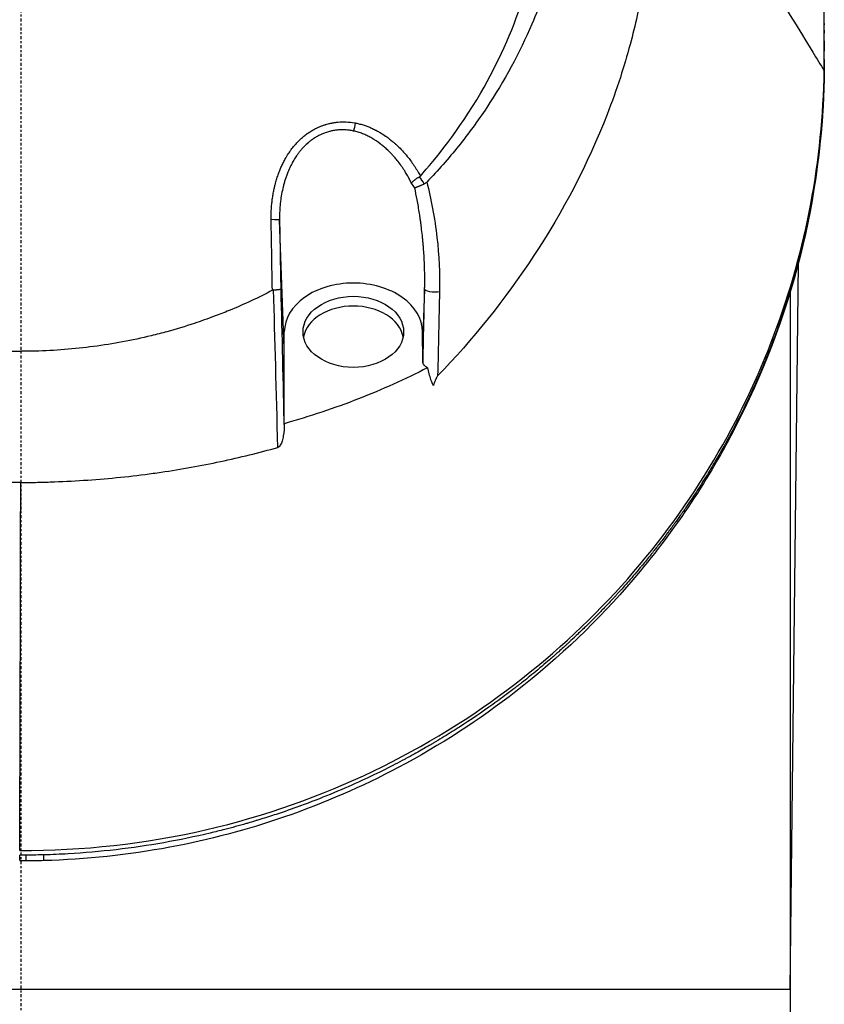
# Model space of a CAD drawing. Header units: millimetres. Extents: x 0 to 4378, y 0 to 2397.
# Tile 511 of 656: x 2251 to 2292, y 1709 to 1759. Entities that reach past the tile are written whole.
import ezdxf

# ---------------------------------------------------------------- set-up
doc = ezdxf.new("R2010")
doc.units = ezdxf.units.MM
doc.header["$LTSCALE"] = 0.2
doc.linetypes.add('CENTER2', pattern=[1.125, 0.75, -0.125, 0.125, -0.125])
doc.layers.add('02_Center Line', color=1, linetype='CENTER2')

# ---------------------------------------------------------------- blocks, each defined once
blk = doc.blocks.new('Blk$A16R2-0W24Z')
for p, q in [((40.73, 1259.005), (40.73, 1259.166)), ((39.441, 1258.711), (39.441, 1258.707)), ((39.485, 1258.636), (39.485, 1258.64)), ((40.73, 1258.939), (40.73, 1259.1)), ((40.73, 1258.666), (40.73, 1258.505)), ((40.73, 1257.17), (40.73, 1257.331)), ((40.708, 1256.624), (40.708, 1256.625)), ((40.713, 1256.617), (40.713, 1256.616)), ((13.359, 1242.513), (13.118, 1249.025)), ((39.006, 1210), (39.418, 1246.852)), ((39.418, 1246.919), (39.418, 1246.919)), ((20.471, 1245.532), (20.365, 1242.675)), ((39, 1245.37), (39, 1204)), ((13.359, 1238.725), (13.359, 1243.361)), ((20.372, 1241.868), (20.359, 1243.361)), ((-0.03, 1216.523), (-0.056, 1216.523)), ((39.006, 1210), (-39.006, 1210))]:
    blk.add_line(p, q)
for centre, major_axis, ratio, start_param, end_param in [((39.724, 1256.341), (1, -0.019), 0.706619, 0.000005, 0.013273), ((16.875, 1253.893), (0.095, 0.491), 0.171727, 3.969203, 4.870511), ((19.629, 1252.182), (0.581, -0.954), 0.414136, 0.000941, 0.125378), ((17.669, 1248.944), (-0.955, 3.618), 0.893967, 5.025478, 5.142602), ((16.574, 1248.653), (3.864, 0.903), 0.946376, 0.322075, 0.400787), ((20.231, 1251.484), (-0.173, 0.631), 0.753521, 3.244774, 3.563294), ((12.618, 1249.015), (0.5, 0.009), 0.072072, 0.018559, 1.420074), ((12.816, 1244.747), (0.005, 0.742), 0.421732, 0.011181, 0.223639), ((21.93, 1220.235), (-7.364, 286.577), 0.028362, 1.481635, 1.50657), ((16.857, 1242.866), (2.55, 0), 0.707097, 0.137693, 3.003899), ((12.872, 1238.728), (0.487, -0.01), 0.816194, 6.243172, 6.299852), ((12.94, 1235.477), (0.122, 2.028), 0.21509, 0.06542, 0.07428), ((1.136, 1217.537), (0.027, -1), 0.02572, 0.005843, 0.785049)]:
    blk.add_ellipse(centre, major_axis=major_axis, ratio=ratio, start_param=start_param, end_param=end_param)
blk.add_ellipse((16.857, 1243.361), major_axis=(2.55, 0), ratio=0.707097)
for points, knots in [([(40.73, 1259.1), (40.73, 1259.146), (40.73, 1259.192), (40.73, 1259.285), (40.73, 1259.328), (40.729, 1259.467), (40.729, 1259.558), (40.726, 1259.833), (40.722, 1260.016), (40.715, 1260.321), (40.711, 1260.443), (40.69, 1261.053), (40.665, 1261.541), (40.607, 1262.355), (40.58, 1262.68), (40.508, 1263.438), (40.459, 1263.87), (40.33, 1264.879), (40.243, 1265.455), (40.011, 1266.795), (39.856, 1267.559), (39.44, 1269.335), (39.161, 1270.346), (38.659, 1271.922), (38.462, 1272.495), (38.012, 1273.714), (37.754, 1274.361), (37.33, 1275.347), (37.177, 1275.689), (36.659, 1276.807), (36.271, 1277.579), (35.379, 1279.218), (34.866, 1280.081), (33.688, 1281.905), (33.009, 1282.863), (31.891, 1284.3), (31.487, 1284.795), (30.281, 1286.201), (29.441, 1287.098), (27.71, 1288.779), (26.825, 1289.568), (25.075, 1290.991), (24.222, 1291.633), (22.551, 1292.785), (21.744, 1293.302), (19.444, 1294.66), (17.895, 1295.45), (15.436, 1296.507), (14.588, 1296.839), (13.72, 1297.145)], [-7.729648, -7.729648, -7.729648, -7.729648, -7.710504, -7.710504, -7.690789, -7.690789, -7.652093, -7.652093, -7.574425, -7.574425, -7.522637, -7.522637, -7.315411, -7.315411, -7.17738, -7.17738, -6.993343, -6.993343, -6.748053, -6.748053, -6.421028, -6.421028, -5.985136, -5.985136, -5.736513, -5.736513, -5.452629, -5.452629, -5.301136, -5.301136, -4.954648, -4.954648, -4.558543, -4.558543, -4.106132, -4.106132, -3.864825, -3.864825, -3.41035, -3.41035, -2.984812, -2.984812, -2.612361, -2.612361, -2.28635, -2.28635, -1.715459, -1.715459, -1.424487, -1.424487, -1.424487, -1.424487]), ([(3.068, 1295.626), (3.668, 1295.562), (4.265, 1295.48), (5.453, 1295.278), (6.043, 1295.158), (7.802, 1294.745), (8.955, 1294.397), (10.401, 1293.861), (10.72, 1293.737), (11.399, 1293.457), (11.757, 1293.301), (14.956, 1291.83), (17.555, 1290.072), (20.086, 1287.657), (20.372, 1287.371), (20.806, 1286.919), (20.951, 1286.764), (21.386, 1286.288), (21.667, 1285.965), (22.078, 1285.471), (22.214, 1285.303), (22.616, 1284.794), (22.875, 1284.449), (23.38, 1283.743), (23.623, 1283.384), (24.334, 1282.279), (24.772, 1281.517), (25.566, 1279.96), (25.923, 1279.165), (26.39, 1277.966), (26.532, 1277.573), (26.943, 1276.345), (27.18, 1275.499), (27.561, 1273.803), (27.705, 1272.959), (28.21, 1268.728), (27.932, 1265.275), (26.684, 1260.957), (26.325, 1259.953), (25.276, 1257.502), (24.509, 1256.083), (23.172, 1254.068), (22.696, 1253.416), (21.684, 1252.156), (21.147, 1251.545), (20.583, 1250.962)], [0.000007, 0.000007, 0.000007, 0.000007, 0.181296, 0.181296, 0.36259, 0.36259, 0.725449, 0.725449, 0.829256, 0.829256, 0.94777, 0.94777, 1.897123, 1.897123, 2.023549, 2.023549, 2.087146, 2.087146, 2.219428, 2.219428, 2.286205, 2.286205, 2.420452, 2.420452, 2.555207, 2.555207, 2.82874, 2.82874, 3.100813, 3.100813, 3.232046, 3.232046, 3.509604, 3.509604, 3.78222, 3.78222, 4.864201, 4.864201, 5.199734, 5.199734, 5.702448, 5.702448, 5.953638, 5.953638, 6.20439, 6.20439, 6.20439, 6.20439]), ([(0.009, 1293.219), (-1.174, 1293.219), (-2.368, 1293.125), (-4.662, 1292.808), (-5.807, 1292.579), (-8.276, 1291.925), (-9.59, 1291.473), (-13.918, 1289.614), (-16.695, 1287.779), (-21.438, 1283.19), (-23.343, 1280.461), (-24.975, 1276.716), (-25.264, 1275.95), (-25.637, 1274.785), (-25.753, 1274.392), (-26.275, 1272.425), (-26.531, 1270.824), (-26.716, 1267.538), (-26.642, 1265.861), (-26.034, 1261.836), (-25.327, 1259.528), (-22.924, 1254.455), (-21.314, 1252.457), (-20.251, 1251.265)], [-3.158699, -3.158699, -3.158699, -3.158699, -2.982715, -2.982715, -2.805909, -2.805909, -2.595859, -2.595859, -2.0912, -2.0912, -1.576632, -1.576632, -1.447883, -1.447883, -1.383034, -1.383034, -1.125315, -1.125315, -0.864642, -0.864642, -0.492049, -0.492049, -0.000019, -0.000019, -0.000019, -0.000019]), ([(20.255, 1251.265), (21.01, 1252.113), (22.192, 1253.547), (24.189, 1256.984), (24.9, 1258.567), (26.59, 1263.69), (26.831, 1267.06), (26.422, 1271.609), (26.112, 1273.213), (25.401, 1275.566), (25.124, 1276.337), (23.552, 1280.116), (21.686, 1282.879), (17.01, 1287.542), (14.253, 1289.42), (9.899, 1291.359), (8.544, 1291.842), (6.043, 1292.526), (4.914, 1292.762), (2.968, 1293.049), (2.15, 1293.135), (0.896, 1293.206), (0.455, 1293.219), (0.009, 1293.219)], [-5.832325, -5.832325, -5.832325, -5.832325, -5.274421, -5.274421, -4.846437, -4.846437, -3.928454, -3.928454, -3.418934, -3.418934, -3.165574, -3.165574, -2.150485, -2.150485, -1.152487, -1.152487, -0.72343, -0.72343, -0.378701, -0.378701, -0.13356, -0.13356, -0.000001, -0.000001, -0.000001, -0.000001]), ([(31.839, 1269.976), (31.945, 1268.942), (32.025, 1267.918), (32.034, 1266.566), (32.034, 1266.41), (32.03, 1265.84), (32.019, 1265.425), (31.922, 1263.353), (31.717, 1261.704), (31.345, 1259.849), (31.299, 1259.632), (31.141, 1258.92), (31.02, 1258.429), (30.737, 1257.377), (30.572, 1256.823), (30.187, 1255.638), (29.964, 1255.013), (27.747, 1249.308), (24.663, 1244.796), (21.131, 1241.122)], [0.000289, 0.000289, 0.000289, 0.000289, 0.320756, 0.320756, 0.362402, 0.362402, 0.47349, 0.47349, 0.917838, 0.917838, 0.976896, 0.976896, 1.112143, 1.112143, 1.266805, 1.266805, 1.443098, 1.443098, 2.892096, 2.892096, 2.892096, 2.892096]), ([(31.839, 1269.976), (32.518, 1269.058), (33.191, 1268.124), (34.555, 1266.188), (35.245, 1265.184), (36.63, 1263.119), (37.325, 1262.057), (38.733, 1259.853), (39.445, 1258.71), (40.34, 1257.236), (40.533, 1256.917), (40.725, 1256.596)], [0.0000003, 0.0000003, 0.0000003, 0.0000003, 0.2202609, 0.2202609, 0.4494903, 0.4494903, 0.6850729, 0.6850729, 0.9320106, 0.9320106, 1, 1, 1, 1]), ([(40.725, 1256.596), (40.726, 1256.668), (40.727, 1256.742), (40.728, 1256.817), (40.728, 1256.854), (40.729, 1256.891), (40.729, 1256.928), (40.729, 1256.966), (40.729, 1257.005), (40.73, 1257.044), (40.73, 1257.122), (40.73, 1257.199), (40.73, 1257.273), (40.73, 1257.303), (40.73, 1257.333), (40.73, 1257.362), (40.73, 1257.407), (40.73, 1257.45), (40.73, 1257.491), (40.73, 1257.542), (40.73, 1257.589), (40.73, 1257.631), (40.73, 1257.69), (40.73, 1257.745), (40.73, 1257.797), (40.73, 1257.846), (40.73, 1257.893), (40.73, 1257.938), (40.73, 1258.039), (40.73, 1258.132), (40.73, 1258.231), (40.73, 1258.281), (40.73, 1258.331), (40.73, 1258.386), (40.73, 1258.469), (40.73, 1258.561), (40.73, 1258.666)], [-0.3053506, -0.3053506, -0.3053506, -0.3053506, -0.2812993, -0.2812993, -0.2812993, -0.2695389, -0.2695389, -0.2695389, -0.2571259, -0.2571259, -0.2571259, -0.2318686, -0.2318686, -0.2318686, -0.2214728, -0.2214728, -0.2214728, -0.2054105, -0.2054105, -0.2054105, -0.1855765, -0.1855765, -0.1855765, -0.1580471, -0.1580471, -0.1580471, -0.1316959, -0.1316959, -0.1316959, -0.0734957, -0.0734957, -0.0734957, -0.0446243, -0.0446243, -0.0446243, 0, 0, 0, 0]), ([(40.73, 1258.666), (40.73, 1258.722), (40.73, 1258.777), (40.73, 1258.833), (40.73, 1258.908), (40.73, 1258.982), (40.73, 1259.057), (40.73, 1259.071), (40.73, 1259.086), (40.73, 1259.1)], [0, 0, 0, 0, 0.3844854, 0.3844854, 0.3844854, 0.8996816, 0.8996816, 0.8996816, 1, 1, 1, 1]), ([(40.73, 1257.698), (40.73, 1257.82), (40.73, 1257.942), (40.73, 1258.211), (40.73, 1258.358), (40.73, 1258.505)], [0.3815412, 0.3815412, 0.3815412, 0.3815412, 0.6621397, 0.6621397, 1, 1, 1, 1]), ([(40.731, 1258.131), (40.731, 1258.07), (40.731, 1258.021), (40.731, 1257.935), (40.731, 1257.827), (40.73, 1257.672), (40.73, 1257.638), (40.73, 1257.605)], [-7.3911298, -7.3911298, -7.3911298, -7.3911298, -7.3052325, -7.3052325, -7.2534401, -7.2534401, -7.2391513, -7.2391513, -7.2391513, -7.2391513]), ([(40.73, 1257.17), (40.73, 1257.035), (40.73, 1256.901), (40.729, 1256.766), (40.728, 1256.621), (40.726, 1256.476), (40.724, 1256.331)], [0.035359, 0.035359, 0.035359, 0.035359, 0.5016036, 0.5016036, 0.5016036, 1, 1, 1, 1]), ([(-0.055, 1217.046), (3.153, 1217.048), (6.319, 1217.399), (12.401, 1218.802), (15.239, 1219.819), (20.493, 1222.339), (22.901, 1223.845), (27.175, 1227.125), (29.084, 1228.926), (34.126, 1234.669), (36.566, 1238.892), (39.822, 1247.581), (40.655, 1252.082), (40.725, 1256.596)], [0, 0, 0, 0, 0.125, 0.125, 0.25, 0.25, 0.375, 0.375, 0.5, 0.5, 0.75, 0.75, 1, 1, 1, 1]), ([(40.723, 1256.322), (40.609, 1250.231), (39.113, 1244.048), (34.76, 1235.718), (33.059, 1233.17), (29.306, 1228.764), (27.323, 1226.851), (23.276, 1223.702), (21.279, 1222.395), (17.315, 1220.298), (15.383, 1219.451), (11.5, 1218.111), (9.547, 1217.589), (5.466, 1216.827), (3.313, 1216.596), (1.163, 1216.537)], [0, 0, 0, 0, 2.551508, 2.551508, 3.723769, 3.723769, 4.711282, 4.711282, 5.514892, 5.514892, 6.188052, 6.188052, 6.807183, 6.807183, 7.452626, 7.452626, 7.452626, 7.452626]), ([(40.724, 1256.331), (40.723, 1256.31), (40.723, 1256.288), (40.722, 1256.266), (40.711, 1255.708), (40.688, 1255.15), (40.653, 1254.593), (40.581, 1253.435), (40.459, 1252.278), (40.285, 1251.125), (40.112, 1249.972), (39.887, 1248.823), (39.61, 1247.679), (39.334, 1246.537), (39.005, 1245.4), (38.624, 1244.272), (38.506, 1243.924), (38.383, 1243.576), (38.256, 1243.23), (37.969, 1242.455), (37.657, 1241.683), (37.318, 1240.918), (36.829, 1239.811), (36.286, 1238.717), (35.685, 1237.636), (35.555, 1237.402), (35.422, 1237.169), (35.286, 1236.936), (35.265, 1236.9), (35.245, 1236.865), (35.224, 1236.829), (35.067, 1236.561), (34.906, 1236.295), (34.741, 1236.029), (34.613, 1235.822), (34.483, 1235.615), (34.351, 1235.41), (34.188, 1235.157), (34.023, 1234.905), (33.853, 1234.655), (33.809, 1234.59), (33.757, 1234.514), (33.713, 1234.448), (33.684, 1234.407), (33.659, 1234.371), (33.641, 1234.344), (33.632, 1234.331), (33.625, 1234.321), (33.62, 1234.313), (33.601, 1234.286), (33.576, 1234.25), (33.545, 1234.207), (33.52, 1234.171), (33.491, 1234.129), (33.458, 1234.082), (33.42, 1234.028), (33.377, 1233.967), (33.328, 1233.898), (33.283, 1233.835), (33.234, 1233.766), (33.179, 1233.691), (33.174, 1233.684), (33.169, 1233.677), (33.164, 1233.67), (33.112, 1233.597), (33.055, 1233.52), (32.994, 1233.436), (32.97, 1233.404), (32.943, 1233.368), (32.917, 1233.332), (32.889, 1233.295), (32.861, 1233.257), (32.836, 1233.223), (32.819, 1233.201), (32.804, 1233.18), (32.79, 1233.162), (32.723, 1233.072), (32.657, 1232.984), (32.593, 1232.899), (32.457, 1232.721), (32.329, 1232.555), (32.207, 1232.399), (32.162, 1232.342), (32.118, 1232.286), (32.075, 1232.231), (32.06, 1232.211), (32.048, 1232.196), (32.035, 1232.18), (32.025, 1232.167), (32.014, 1232.154), (32.001, 1232.137), (31.987, 1232.12), (31.971, 1232.1), (31.951, 1232.074), (31.947, 1232.069), (31.942, 1232.064), (31.938, 1232.058), (31.787, 1231.869), (31.644, 1231.693), (31.509, 1231.529), (31.502, 1231.521), (31.495, 1231.513), (31.488, 1231.504), (31.454, 1231.463), (31.421, 1231.423), (31.388, 1231.383), (31.147, 1231.094), (30.934, 1230.847), (30.754, 1230.642), (30.549, 1230.408), (30.385, 1230.228), (30.267, 1230.099), (30.224, 1230.051), (30.186, 1230.01), (30.155, 1229.976), (30.144, 1229.965), (30.135, 1229.954), (30.126, 1229.944), (30.12, 1229.938), (30.107, 1229.924), (30.09, 1229.905), (30.071, 1229.886), (30.048, 1229.861), (30.024, 1229.835), (30.001, 1229.81), (29.976, 1229.783), (29.954, 1229.76), (29.944, 1229.749), (29.935, 1229.739), (29.926, 1229.73), (29.857, 1229.656), (29.79, 1229.585), (29.726, 1229.518), (29.638, 1229.425), (29.554, 1229.338), (29.476, 1229.257), (29.452, 1229.232), (29.428, 1229.207), (29.404, 1229.183), (29.287, 1229.062), (29.184, 1228.958), (29.095, 1228.868), (29.054, 1228.827), (29.016, 1228.788), (28.981, 1228.754), (28.966, 1228.739), (28.958, 1228.731), (28.952, 1228.725), (28.944, 1228.717), (28.938, 1228.711), (28.923, 1228.696), (28.921, 1228.694), (28.919, 1228.692), (28.917, 1228.69), (28.871, 1228.644), (28.797, 1228.571), (28.696, 1228.471), (28.65, 1228.426), (28.598, 1228.376), (28.541, 1228.32), (28.362, 1228.147), (28.182, 1227.976), (28.055, 1227.857), (28.051, 1227.853), (28.047, 1227.849), (28.044, 1227.846), (27.926, 1227.736), (27.838, 1227.655), (27.781, 1227.601), (27.775, 1227.596), (27.77, 1227.592), (27.766, 1227.587), (27.758, 1227.581), (27.738, 1227.562), (27.714, 1227.54), (27.695, 1227.523), (27.675, 1227.504), (27.656, 1227.487), (27.651, 1227.482), (27.646, 1227.477), (27.641, 1227.473), (27.598, 1227.434), (27.555, 1227.395), (27.513, 1227.357), (27.429, 1227.281), (27.347, 1227.207), (27.266, 1227.135), (27.247, 1227.118), (27.228, 1227.101), (27.209, 1227.084), (27.068, 1226.959), (26.931, 1226.839), (26.8, 1226.726), (26.672, 1226.615), (26.549, 1226.51), (26.431, 1226.411), (26.125, 1226.153), (25.855, 1225.934), (25.627, 1225.751), (25.537, 1225.679), (25.453, 1225.613), (25.375, 1225.552), (25.332, 1225.517), (25.29, 1225.485), (25.251, 1225.454), (25.234, 1225.441), (25.223, 1225.433), (25.21, 1225.423), (25.199, 1225.414), (25.188, 1225.405), (25.171, 1225.392), (25.161, 1225.385), (25.15, 1225.376), (25.136, 1225.365), (25.004, 1225.263), (24.872, 1225.162), (24.738, 1225.061), (24.471, 1224.86), (24.201, 1224.66), (23.926, 1224.464), (23.378, 1224.07), (22.814, 1223.687), (22.235, 1223.315), (22.214, 1223.301), (22.193, 1223.288), (22.173, 1223.275), (21.903, 1223.102), (21.631, 1222.932), (21.356, 1222.765), (21.207, 1222.675), (21.058, 1222.585), (20.907, 1222.497), (20.88, 1222.48), (20.85, 1222.462), (20.82, 1222.445), (20.791, 1222.428), (20.762, 1222.411), (20.739, 1222.398), (20.722, 1222.388), (20.708, 1222.38), (20.698, 1222.374), (20.662, 1222.353), (20.625, 1222.332), (20.587, 1222.309), (20.498, 1222.258), (20.402, 1222.203), (20.3, 1222.145), (20.071, 1222.015), (19.81, 1221.87), (19.514, 1221.711), (19.491, 1221.698), (19.467, 1221.686), (19.444, 1221.673), (19.15, 1221.515), (18.824, 1221.345), (18.463, 1221.164), (18.42, 1221.143), (18.377, 1221.121), (18.334, 1221.1), (17.594, 1220.732), (16.714, 1220.322), (15.675, 1219.894), (15.207, 1219.702), (14.707, 1219.507), (14.173, 1219.312), (14.158, 1219.306), (14.144, 1219.301), (14.13, 1219.296), (13.752, 1219.158), (13.356, 1219.021), (12.944, 1218.884), (12.69, 1218.801), (12.43, 1218.718), (12.163, 1218.636), (12.099, 1218.616), (12.033, 1218.596), (11.967, 1218.576), (11.946, 1218.569), (11.925, 1218.563), (11.904, 1218.557), (11.765, 1218.515), (11.631, 1218.475), (11.521, 1218.443), (11.518, 1218.443), (11.515, 1218.442), (11.511, 1218.441), (11.481, 1218.432), (11.453, 1218.424), (11.427, 1218.416), (11.065, 1218.312), (10.701, 1218.213), (10.335, 1218.118), (10.093, 1218.056), (9.85, 1217.996), (9.606, 1217.937), (8.829, 1217.752), (8.042, 1217.588), (7.247, 1217.447), (6.452, 1217.306), (5.648, 1217.188), (4.84, 1217.094), (4.031, 1216.999), (3.217, 1216.928), (2.4, 1216.882), (1.992, 1216.859), (1.583, 1216.842), (1.173, 1216.83)], [0, 0, 0, 0, 0.001235, 0.001235, 0.001235, 0.032845, 0.032845, 0.032845, 0.098514, 0.098514, 0.098514, 0.164155, 0.164155, 0.164155, 0.229765, 0.229765, 0.229765, 0.25, 0.25, 0.25, 0.295338, 0.295338, 0.295338, 0.360817, 0.360817, 0.360817, 0.375, 0.375, 0.375, 0.377162, 0.377162, 0.377162, 0.393509, 0.393509, 0.393509, 0.40625, 0.40625, 0.40625, 0.421875, 0.421875, 0.421875, 0.42593, 0.42593, 0.42593, 0.428493, 0.428493, 0.428493, 0.429688, 0.429688, 0.429688, 0.43397, 0.43397, 0.43397, 0.4375, 0.4375, 0.4375, 0.441585, 0.441585, 0.441585, 0.445313, 0.445313, 0.445313, 0.445664, 0.445664, 0.445664, 0.449219, 0.449219, 0.449219, 0.450621, 0.450621, 0.450621, 0.452114, 0.452114, 0.452114, 0.453125, 0.453125, 0.453125, 0.458169, 0.458169, 0.458169, 0.46875, 0.46875, 0.46875, 0.472656, 0.472656, 0.472656, 0.47407, 0.47407, 0.47407, 0.475217, 0.475217, 0.475217, 0.476344, 0.476344, 0.476344, 0.476563, 0.476563, 0.476563, 0.483993, 0.483993, 0.483993, 0.484375, 0.484375, 0.484375, 0.486257, 0.486257, 0.486257, 0.5, 0.5, 0.5, 0.515625, 0.515625, 0.515625, 0.521453, 0.521453, 0.521453, 0.523438, 0.523438, 0.523438, 0.52457, 0.52457, 0.52457, 0.525731, 0.525731, 0.525731, 0.52685, 0.52685, 0.52685, 0.527344, 0.527344, 0.527344, 0.53125, 0.53125, 0.53125, 0.53666, 0.53666, 0.53666, 0.538372, 0.538372, 0.538372, 0.546875, 0.546875, 0.546875, 0.550781, 0.550781, 0.550781, 0.552445, 0.552445, 0.552445, 0.554421, 0.554421, 0.554421, 0.554688, 0.554688, 0.554688, 0.560068, 0.560068, 0.560068, 0.5625, 0.5625, 0.5625, 0.570081, 0.570081, 0.570081, 0.570313, 0.570313, 0.570313, 0.577477, 0.577477, 0.577477, 0.578125, 0.578125, 0.578125, 0.579102, 0.579102, 0.579102, 0.579856, 0.579856, 0.579856, 0.580078, 0.580078, 0.580078, 0.582031, 0.582031, 0.582031, 0.585938, 0.585938, 0.585938, 0.586848, 0.586848, 0.586848, 0.59375, 0.59375, 0.59375, 0.600497, 0.600497, 0.600497, 0.618038, 0.618038, 0.618038, 0.625, 0.625, 0.625, 0.628906, 0.628906, 0.628906, 0.630563, 0.630563, 0.630563, 0.631988, 0.631988, 0.631988, 0.632813, 0.632813, 0.632813, 0.640625, 0.640625, 0.640625, 0.65625, 0.65625, 0.65625, 0.6875, 0.6875, 0.6875, 0.688623, 0.688623, 0.688623, 0.703125, 0.703125, 0.703125, 0.710938, 0.710938, 0.710938, 0.712365, 0.712365, 0.712365, 0.713792, 0.713792, 0.713792, 0.714844, 0.714844, 0.714844, 0.71875, 0.71875, 0.71875, 0.727865, 0.727865, 0.727865, 0.748382, 0.748382, 0.748382, 0.75, 0.75, 0.75, 0.770026, 0.770026, 0.770026, 0.772382, 0.772382, 0.772382, 0.8125, 0.8125, 0.8125, 0.830542, 0.830542, 0.830542, 0.831023, 0.831023, 0.831023, 0.84375, 0.84375, 0.84375, 0.851563, 0.851563, 0.851563, 0.853457, 0.853457, 0.853457, 0.854072, 0.854072, 0.854072, 0.858128, 0.858128, 0.858128, 0.858245, 0.858245, 0.858245, 0.859375, 0.859375, 0.859375, 0.875, 0.875, 0.875, 0.885308, 0.885308, 0.885308, 0.918094, 0.918094, 0.918094, 0.950853, 0.950853, 0.950853, 0.983613, 0.983613, 0.983613, 1, 1, 1, 1]), ([(12.692, 1249.052), (12.691, 1249.14), (12.691, 1249.228), (12.694, 1249.403), (12.698, 1249.49), (12.707, 1249.663), (12.714, 1249.749), (12.73, 1249.919), (12.739, 1250.004), (12.761, 1250.17), (12.774, 1250.253), (12.802, 1250.416), (12.818, 1250.497), (12.847, 1250.635), (12.86, 1250.693), (12.887, 1250.804), (12.901, 1250.857), (12.936, 1250.99), (12.959, 1251.068), (13.008, 1251.223), (13.034, 1251.299), (13.088, 1251.449), (13.116, 1251.522), (13.174, 1251.662), (13.203, 1251.729), (13.266, 1251.867), (13.301, 1251.937), (13.37, 1252.071), (13.405, 1252.135), (13.445, 1252.204), (13.449, 1252.21), (13.476, 1252.257), (13.5, 1252.296), (13.547, 1252.372), (13.571, 1252.409), (13.62, 1252.482), (13.645, 1252.518), (13.682, 1252.57), (13.694, 1252.587), (13.732, 1252.638), (13.758, 1252.672), (13.811, 1252.739), (13.838, 1252.772), (13.882, 1252.824), (13.899, 1252.844), (13.942, 1252.893), (13.967, 1252.921), (14.019, 1252.977), (14.045, 1253.004), (14.097, 1253.057), (14.123, 1253.082), (14.177, 1253.133), (14.203, 1253.158), (14.258, 1253.206), (14.286, 1253.23), (14.325, 1253.263), (14.336, 1253.272), (14.375, 1253.304), (14.404, 1253.327), (14.463, 1253.373), (14.493, 1253.395), (14.533, 1253.423), (14.542, 1253.429), (14.609, 1253.476), (14.668, 1253.515), (14.787, 1253.588), (14.846, 1253.621), (14.932, 1253.666), (14.958, 1253.679), (15.008, 1253.704), (15.031, 1253.715), (15.076, 1253.736), (15.099, 1253.746), (15.128, 1253.758), (15.135, 1253.761), (15.164, 1253.774), (15.186, 1253.783), (15.232, 1253.801), (15.255, 1253.81), (15.303, 1253.828), (15.327, 1253.837), (15.377, 1253.854), (15.403, 1253.862), (15.438, 1253.873), (15.447, 1253.876), (15.497, 1253.891), (15.538, 1253.903), (15.638, 1253.929), (15.696, 1253.942), (15.76, 1253.955), (15.764, 1253.955), (15.788, 1253.96), (15.806, 1253.963), (15.842, 1253.97), (15.86, 1253.973), (15.895, 1253.978), (15.913, 1253.981), (15.949, 1253.986), (15.966, 1253.988), (16.003, 1253.993), (16.021, 1253.995), (16.056, 1253.998), (16.073, 1254), (16.226, 1254.013), (16.363, 1254.016), (16.637, 1254.004), (16.775, 1253.989), (16.933, 1253.962), (16.953, 1253.958), (16.973, 1253.955)], [0, 0, 0, 0, 0.038115, 0.038115, 0.075605, 0.075605, 0.112655, 0.112655, 0.149359, 0.149359, 0.186016, 0.186016, 0.222871, 0.222871, 0.25, 0.25, 0.275957, 0.275957, 0.314389, 0.314389, 0.352947, 0.352947, 0.390327, 0.390327, 0.425518, 0.425518, 0.462759, 0.462759, 0.49675, 0.49675, 0.5, 0.5, 0.521578, 0.521578, 0.543031, 0.543031, 0.564061, 0.564061, 0.573987, 0.573987, 0.594266, 0.594266, 0.613774, 0.613774, 0.625, 0.625, 0.642214, 0.642214, 0.659554, 0.659554, 0.67675, 0.67675, 0.693701, 0.693701, 0.7101, 0.7101, 0.716202, 0.716202, 0.731672, 0.731672, 0.746156, 0.746156, 0.75, 0.75, 0.776323, 0.776323, 0.801617, 0.801617, 0.8125, 0.8125, 0.822297, 0.822297, 0.832341, 0.832341, 0.835296, 0.835296, 0.845222, 0.845222, 0.854706, 0.854706, 0.863836, 0.863836, 0.872439, 0.872439, 0.875, 0.875, 0.887583, 0.887583, 0.904963, 0.904963, 0.90625, 0.90625, 0.911965, 0.911965, 0.917839, 0.917839, 0.923591, 0.923591, 0.928893, 0.928893, 0.933682, 0.933682, 0.9375, 0.9375, 0.966767, 0.966767, 0.995836, 0.995836, 1, 1, 1, 1]), ([(16.973, 1253.955), (17.047, 1253.94), (17.12, 1253.924), (17.267, 1253.885), (17.34, 1253.864), (17.472, 1253.82), (17.531, 1253.799), (17.622, 1253.764), (17.654, 1253.751), (17.719, 1253.724), (17.752, 1253.709), (17.818, 1253.68), (17.851, 1253.664), (17.916, 1253.633), (17.949, 1253.616), (17.997, 1253.592), (18.012, 1253.584), (18.062, 1253.558), (18.095, 1253.539), (18.156, 1253.505), (18.184, 1253.488), (18.304, 1253.418), (18.397, 1253.358), (18.494, 1253.29), (18.499, 1253.286), (18.568, 1253.238), (18.631, 1253.192), (18.752, 1253.098), (18.81, 1253.051), (18.888, 1252.985), (18.909, 1252.967), (18.936, 1252.943), (18.943, 1252.937), (18.966, 1252.917), (18.984, 1252.901), (19.02, 1252.868), (19.039, 1252.851), (19.074, 1252.818), (19.092, 1252.801), (19.128, 1252.767), (19.145, 1252.75), (19.16, 1252.735), (19.161, 1252.734), (19.245, 1252.651), (19.327, 1252.566), (19.489, 1252.385), (19.57, 1252.289), (19.671, 1252.161), (19.693, 1252.133), (19.774, 1252.026), (19.832, 1251.946), (19.944, 1251.784), (19.997, 1251.702), (20.099, 1251.538), (20.148, 1251.456), (20.215, 1251.338), (20.235, 1251.302), (20.255, 1251.265)], [0, 0, 0, 0, 0.0447982, 0.0447982, 0.0890691, 0.0890691, 0.125, 0.125, 0.1438235, 0.1438235, 0.162372, 0.162372, 0.1809558, 0.1809558, 0.1998559, 0.1998559, 0.2090035, 0.2090035, 0.2302048, 0.2302048, 0.25, 0.25, 0.321519, 0.321519, 0.3256794, 0.3256794, 0.375, 0.375, 0.4207665, 0.4207665, 0.4375, 0.4375, 0.442409, 0.442409, 0.4555352, 0.4555352, 0.4686943, 0.4686943, 0.4824178, 0.4824178, 0.4990105, 0.4990105, 0.5, 0.5, 0.60237, 0.60237, 0.708141, 0.708141, 0.7377626, 0.7377626, 0.8181353, 0.8181353, 0.8954072, 0.8954072, 0.9686926, 0.9686926, 0.9999993, 0.9999993, 0.9999993, 0.9999993]), ([(16.873, 1253.549), (16.803, 1253.564), (16.732, 1253.577), (16.59, 1253.597), (16.519, 1253.603), (16.378, 1253.611), (16.307, 1253.612), (16.176, 1253.609), (16.115, 1253.605), (15.986, 1253.593), (15.917, 1253.584), (15.787, 1253.561), (15.726, 1253.547), (15.66, 1253.531), (15.655, 1253.529), (15.576, 1253.509), (15.505, 1253.487), (15.377, 1253.441), (15.319, 1253.418), (15.253, 1253.389), (15.243, 1253.384), (15.175, 1253.354), (15.118, 1253.326), (15.007, 1253.266), (14.953, 1253.234), (14.846, 1253.166), (14.793, 1253.13), (14.693, 1253.057), (14.646, 1253.02), (14.587, 1252.972), (14.576, 1252.962), (14.561, 1252.949), (14.558, 1252.947), (14.494, 1252.892), (14.434, 1252.836), (14.333, 1252.734), (14.291, 1252.689), (14.232, 1252.622), (14.213, 1252.601), (14.177, 1252.557), (14.159, 1252.535), (14.123, 1252.49), (14.105, 1252.467), (14.069, 1252.42), (14.052, 1252.396), (14.024, 1252.358), (14.014, 1252.343), (13.993, 1252.313), (13.983, 1252.299), (13.929, 1252.219), (13.885, 1252.15), (13.8, 1252.007), (13.759, 1251.933), (13.68, 1251.78), (13.642, 1251.701), (13.601, 1251.608), (13.596, 1251.596), (13.59, 1251.584), (13.59, 1251.582), (13.557, 1251.507), (13.526, 1251.431), (13.474, 1251.294), (13.453, 1251.235), (13.423, 1251.146), (13.413, 1251.116), (13.394, 1251.056), (13.385, 1251.025), (13.366, 1250.963), (13.357, 1250.932), (13.339, 1250.869), (13.331, 1250.838), (13.318, 1250.791), (13.314, 1250.773), (13.307, 1250.745), (13.304, 1250.734), (13.271, 1250.6), (13.244, 1250.473), (13.198, 1250.222), (13.18, 1250.099), (13.15, 1249.848), (13.138, 1249.721), (13.122, 1249.462), (13.117, 1249.33), (13.116, 1249.139), (13.117, 1249.082), (13.118, 1249.025)], [0, 0, 0, 0, 0.031262, 0.031262, 0.062423, 0.062423, 0.093523, 0.093523, 0.120423, 0.120423, 0.150994, 0.150994, 0.178863, 0.178863, 0.181565, 0.181565, 0.215546, 0.215546, 0.244909, 0.244909, 0.25, 0.25, 0.280377, 0.280377, 0.309866, 0.309866, 0.33916, 0.33916, 0.366309, 0.366309, 0.373192, 0.373192, 0.375, 0.375, 0.410923, 0.410923, 0.4375, 0.4375, 0.448895, 0.448895, 0.460192, 0.460192, 0.471628, 0.471628, 0.483687, 0.483687, 0.491586, 0.491586, 0.5, 0.5, 0.540212, 0.540212, 0.580035, 0.580035, 0.619515, 0.619515, 0.625, 0.625, 0.625616, 0.625616, 0.661017, 0.661017, 0.6875, 0.6875, 0.699662, 0.699662, 0.711687, 0.711687, 0.723855, 0.723855, 0.736708, 0.736708, 0.744354, 0.744354, 0.75, 0.75, 0.8125, 0.8125, 0.86874, 0.86874, 0.92376, 0.92376, 0.977501, 0.977501, 1, 1, 1, 1]), ([(19.798, 1250.911), (19.766, 1250.978), (19.733, 1251.042), (19.665, 1251.17), (19.63, 1251.234), (19.575, 1251.331), (19.554, 1251.366), (19.517, 1251.429), (19.5, 1251.456), (19.467, 1251.51), (19.451, 1251.536), (19.418, 1251.587), (19.402, 1251.612), (19.37, 1251.661), (19.353, 1251.685), (19.319, 1251.735), (19.301, 1251.761), (19.279, 1251.793), (19.275, 1251.798), (19.208, 1251.893), (19.142, 1251.979), (19.033, 1252.116), (18.989, 1252.169), (18.922, 1252.245), (18.901, 1252.269), (18.859, 1252.315), (18.839, 1252.338), (18.797, 1252.382), (18.776, 1252.404), (18.733, 1252.449), (18.71, 1252.472), (18.665, 1252.517), (18.642, 1252.54), (18.615, 1252.565), (18.613, 1252.568), (18.607, 1252.573), (18.604, 1252.576), (18.546, 1252.631), (18.49, 1252.682), (18.375, 1252.78), (18.316, 1252.828), (18.244, 1252.884), (18.232, 1252.894), (18.08, 1253.009), (17.94, 1253.102), (17.731, 1253.222), (17.664, 1253.258), (17.525, 1253.326), (17.454, 1253.359), (17.308, 1253.419), (17.234, 1253.446), (17.083, 1253.496), (17.006, 1253.518), (16.91, 1253.541), (16.892, 1253.545), (16.873, 1253.549)], [0, 0, 0, 0, 0.046711, 0.046711, 0.096311, 0.096311, 0.125, 0.125, 0.149375, 0.149375, 0.174393, 0.174393, 0.199162, 0.199162, 0.222522, 0.222522, 0.245689, 0.245689, 0.25, 0.25, 0.325349, 0.325349, 0.375, 0.375, 0.399201, 0.399201, 0.423724, 0.423724, 0.44792, 0.44792, 0.472607, 0.472607, 0.494916, 0.494916, 0.497293, 0.497293, 0.5, 0.5, 0.54983, 0.54983, 0.601498, 0.601498, 0.612632, 0.612632, 0.73467, 0.73467, 0.792496, 0.792496, 0.853604, 0.853604, 0.916894, 0.916894, 0.983711, 0.983711, 1, 1, 1, 1]), ([(20.21, 1251.228), (20.195, 1251.218), (20.179, 1251.208), (20.162, 1251.198), (20.146, 1251.187), (20.13, 1251.177), (20.114, 1251.166), (20.098, 1251.155), (20.082, 1251.144), (20.067, 1251.133), (20.051, 1251.122), (20.035, 1251.111), (20.02, 1251.1), (20.005, 1251.089), (19.99, 1251.078), (19.976, 1251.067), (19.972, 1251.064), (19.968, 1251.061), (19.964, 1251.058), (19.954, 1251.05), (19.944, 1251.042), (19.934, 1251.035), (19.921, 1251.024), (19.909, 1251.014), (19.897, 1251.004), (19.885, 1250.994), (19.874, 1250.984), (19.863, 1250.975), (19.853, 1250.966), (19.843, 1250.957), (19.834, 1250.948), (19.825, 1250.94), (19.817, 1250.932), (19.81, 1250.924), (19.806, 1250.919), (19.802, 1250.915), (19.798, 1250.911)], [0, 0, 0, 0, 0.0977585, 0.0977585, 0.0977585, 0.1935795, 0.1935795, 0.1935795, 0.2879079, 0.2879079, 0.2879079, 0.3809599, 0.3809599, 0.3809599, 0.4735218, 0.4735218, 0.4735218, 0.4995432, 0.4995432, 0.4995432, 0.5659348, 0.5659348, 0.5659348, 0.658535, 0.658535, 0.658535, 0.7522359, 0.7522359, 0.7522359, 0.8467203, 0.8467203, 0.8467203, 0.9430884, 0.9430884, 0.9430884, 1, 1, 1, 1]), ([(19.969, 1250.667), (19.976, 1250.67), (19.985, 1250.674), (19.994, 1250.677), (20.004, 1250.681), (20.014, 1250.685), (20.026, 1250.69), (20.037, 1250.694), (20.049, 1250.699), (20.062, 1250.704), (20.075, 1250.709), (20.088, 1250.714), (20.102, 1250.72), (20.116, 1250.726), (20.131, 1250.732), (20.147, 1250.739), (20.154, 1250.742), (20.162, 1250.745), (20.17, 1250.748), (20.178, 1250.752), (20.186, 1250.755), (20.195, 1250.759), (20.212, 1250.766), (20.229, 1250.773), (20.246, 1250.781), (20.263, 1250.788), (20.281, 1250.795), (20.299, 1250.803), (20.317, 1250.811), (20.335, 1250.818), (20.352, 1250.826), (20.37, 1250.834), (20.388, 1250.842), (20.406, 1250.85), (20.421, 1250.856), (20.437, 1250.863), (20.452, 1250.87)], [0, 0, 0, 0, 0.094765, 0.094765, 0.094765, 0.1877083, 0.1877083, 0.1877083, 0.2792333, 0.2792333, 0.2792333, 0.3695283, 0.3695283, 0.3695283, 0.4593375, 0.4593375, 0.4593375, 0.5027287, 0.5027287, 0.5027287, 0.5489876, 0.5489876, 0.5489876, 0.6388096, 0.6388096, 0.6388096, 0.7297889, 0.7297889, 0.7297889, 0.8215701, 0.8215701, 0.8215701, 0.9155073, 0.9155073, 0.9155073, 0.9999981, 0.9999981, 0.9999981, 0.9999981]), ([(20.471, 1245.532), (20.471, 1245.556), (20.472, 1245.58), (20.473, 1245.625), (20.473, 1245.647), (20.475, 1245.726), (20.476, 1245.783), (20.477, 1245.926), (20.477, 1246.013), (20.476, 1246.13), (20.476, 1246.158), (20.475, 1246.277), (20.474, 1246.369), (20.47, 1246.539), (20.467, 1246.616), (20.463, 1246.754), (20.46, 1246.815), (20.451, 1247.031), (20.442, 1247.19), (20.424, 1247.467), (20.416, 1247.584), (20.403, 1247.738), (20.4, 1247.777), (20.393, 1247.855), (20.39, 1247.894), (20.382, 1247.974), (20.379, 1248.013), (20.375, 1248.052), (20.374, 1248.058), (20.368, 1248.121), (20.362, 1248.18), (20.342, 1248.377), (20.325, 1248.52), (20.3, 1248.727), (20.292, 1248.787), (20.276, 1248.91), (20.267, 1248.972), (20.25, 1249.096), (20.241, 1249.159), (20.224, 1249.271), (20.216, 1249.321), (20.173, 1249.599), (20.134, 1249.828), (20.053, 1250.261), (20.012, 1250.465), (19.969, 1250.667)], [0.0006332, 0.0006332, 0.0006332, 0.0006332, 0.0173884, 0.0173884, 0.0329302, 0.0329302, 0.0722622, 0.0722622, 0.1289759, 0.1289759, 0.1471362, 0.1471362, 0.2039627, 0.2039627, 0.25, 0.25, 0.2856215, 0.2856215, 0.375, 0.375, 0.4375, 0.4375, 0.4564123, 0.4564123, 0.4753651, 0.4753651, 0.49639, 0.49639, 0.5, 0.5, 0.5387047, 0.5387047, 0.625, 0.625, 0.6577734, 0.6577734, 0.6900025, 0.6900025, 0.7227109, 0.7227109, 0.75, 0.75, 0.881997, 0.881997, 1, 1, 1, 1]), ([(20.583, 1250.962), (20.692, 1250.531), (20.791, 1250.084), (20.963, 1249.15), (21.042, 1248.613), (21.201, 1247.237), (21.25, 1246.321), (21.226, 1245.389)], [0.0000216, 0.0000216, 0.0000216, 0.0000216, 0.25, 0.25, 0.5, 0.5, 1, 1, 1, 1]), ([(20.359, 1243.361), (20.359, 1244.014), (19.983, 1244.653), (18.682, 1245.571), (17.778, 1245.836), (15.94, 1245.836), (15.035, 1245.571), (13.735, 1244.653), (13.359, 1244.015), (13.359, 1243.361)], [0, 0, 0, 0, 0.25, 0.25, 0.5, 0.5, 0.75, 0.75, 1, 1, 1, 1]), ([(-12.749, 1245.47), (-11.227, 1244.663), (-9.782, 1244.108), (-8.094, 1243.564), (-7.607, 1243.421), (-6.836, 1243.218), (-6.556, 1243.149), (-5.363, 1242.874), (-4.443, 1242.711), (-3.052, 1242.536), (-2.586, 1242.49), (-1.888, 1242.437), (-1.654, 1242.422), (-1.3, 1242.404), (-1.183, 1242.399), (-0.953, 1242.391), (-0.833, 1242.387), (-0.475, 1242.378), (-0.234, 1242.375), (0.005, 1242.375)], [0.000004, 0.000004, 0.000004, 0.000004, 0.522777, 0.522777, 0.731577, 0.731577, 0.850946, 0.850946, 1.233117, 1.233117, 1.425095, 1.425095, 1.520319, 1.520319, 1.567563, 1.567563, 1.612845, 1.612845, 1.703708, 1.703708, 1.703708, 1.703708]), ([(12.752, 1245.471), (12.397, 1245.282), (12.037, 1245.102), (11.307, 1244.76), (10.937, 1244.598), (10.312, 1244.341), (10.058, 1244.242), (9.473, 1244.022), (9.135, 1243.903), (8.334, 1243.637), (7.873, 1243.498), (7.147, 1243.298), (6.877, 1243.228), (5.648, 1242.928), (4.674, 1242.746), (2.707, 1242.487), (1.714, 1242.409), (0.601, 1242.381), (0.363, 1242.376), (0.124, 1242.375), (0.005, 1242.375)], [-1.261442, -1.261442, -1.261442, -1.261442, -1.140195, -1.140195, -1.01884, -1.01884, -0.93726, -0.93726, -0.82614, -0.82614, -0.678348, -0.678348, -0.595135, -0.595135, -0.298194, -0.298194, 0, 0, 0.035566, 0.071132, 0.071132, 0.071132, 0.071132]), ([(12.818, 1245.49), (12.829, 1245.49), (12.841, 1245.491), (12.853, 1245.492), (12.864, 1245.492), (12.876, 1245.493), (12.888, 1245.494), (12.9, 1245.495), (12.912, 1245.496), (12.924, 1245.496), (12.936, 1245.497), (12.948, 1245.499), (12.96, 1245.5), (12.972, 1245.501), (12.984, 1245.502), (12.996, 1245.503), (13.006, 1245.504), (13.015, 1245.505), (13.025, 1245.506), (13.034, 1245.507), (13.042, 1245.508), (13.05, 1245.509), (13.052, 1245.51), (13.054, 1245.51), (13.056, 1245.51), (13.063, 1245.511), (13.07, 1245.512), (13.076, 1245.513), (13.08, 1245.513), (13.083, 1245.514), (13.086, 1245.514), (13.089, 1245.515), (13.092, 1245.515), (13.095, 1245.516), (13.097, 1245.516), (13.1, 1245.516), (13.103, 1245.517), (13.105, 1245.517), (13.108, 1245.518), (13.111, 1245.519), (13.114, 1245.519), (13.117, 1245.52), (13.12, 1245.52), (13.123, 1245.521), (13.126, 1245.522), (13.13, 1245.522), (13.133, 1245.523), (13.136, 1245.524), (13.14, 1245.525), (13.143, 1245.526), (13.146, 1245.527), (13.15, 1245.528), (13.154, 1245.529), (13.158, 1245.531), (13.162, 1245.532), (13.165, 1245.533), (13.167, 1245.534), (13.169, 1245.535), (13.172, 1245.537), (13.173, 1245.538), (13.174, 1245.539), (13.175, 1245.54), (13.176, 1245.54), (13.177, 1245.541), (13.177, 1245.542), (13.178, 1245.542), (13.178, 1245.543), (13.178, 1245.544), (13.178, 1245.544), (13.178, 1245.544), (13.178, 1245.544), (13.178, 1245.544), (13.178, 1245.544)], [0.0000537, 0.0000537, 0.0000537, 0.0000537, 0.0626256, 0.0626256, 0.0626256, 0.1211164, 0.1211164, 0.1211164, 0.1818499, 0.1818499, 0.1818499, 0.243274, 0.243274, 0.243274, 0.3089338, 0.3089338, 0.3089338, 0.3673948, 0.3673948, 0.3673948, 0.4262297, 0.4262297, 0.4262297, 0.4407607, 0.4407607, 0.4407607, 0.5, 0.5, 0.5, 0.534744, 0.534744, 0.534744, 0.5713232, 0.5713232, 0.5713232, 0.6072655, 0.6072655, 0.6072655, 0.6407709, 0.6407709, 0.6407709, 0.6705082, 0.6705082, 0.6705082, 0.6985535, 0.6985535, 0.6985535, 0.7242768, 0.7242768, 0.7242768, 0.7486189, 0.7486189, 0.7486189, 0.783676, 0.783676, 0.783676, 0.8192693, 0.8192693, 0.8192693, 0.8568548, 0.8568548, 0.8568548, 0.8946411, 0.8946411, 0.8946411, 0.9370394, 0.9370394, 0.9370394, 0.9773546, 0.9773546, 0.9773546, 0.9999993, 0.9999993, 0.9999993, 0.9999993]), ([(20.389, 1241.77), (20.394, 1242.023), (20.4, 1242.276), (20.411, 1242.775), (20.416, 1243.021), (20.434, 1243.811), (20.445, 1244.356), (20.462, 1245.112), (20.466, 1245.321), (20.471, 1245.531)], [0.1673737, 0.1673737, 0.1673737, 0.1673737, 0.3359501, 0.3359501, 0.5, 0.5, 0.8612941, 0.8612941, 0.9999591, 0.9999591, 0.9999591, 0.9999591]), ([(21.226, 1245.389), (21.103, 1245.37), (20.895, 1245.366), (20.56, 1245.429), (20.473, 1245.488), (20.471, 1245.532)], [0, 0, 0, 0, 0.5, 0.5, 1, 1, 1, 1]), ([(20.613, 1241.538), (20.58, 1241.553), (20.55, 1241.571), (20.426, 1241.665), (20.373, 1241.766), (20.372, 1241.868)], [0, 0, 0, 0, 0.213209, 0.213209, 1, 1, 1, 1]), ([(20.613, 1241.538), (19.495, 1240.961), (18.328, 1240.435), (15.899, 1239.487), (14.646, 1239.068), (13.358, 1238.703)], [0.0000252, 0.0000252, 0.0000252, 0.0000252, 0.4153455, 0.4153455, 0.8306648, 0.8306648, 0.8306648, 0.8306648]), ([(20.613, 1241.538), (20.657, 1241.34), (20.712, 1241.133), (20.836, 1240.778), (20.883, 1240.683), (20.914, 1240.632)], [-0.05076572, -0.05076572, -0.05076572, -0.05076572, -0.02475223, -0.02475223, -0.00039944, -0.00039944, -0.00039944, -0.00039944]), ([(21.131, 1241.122), (21.115, 1241.103), (21.099, 1241.078), (21.08, 1241.046), (21.075, 1241.037), (21.052, 1240.995), (21.035, 1240.957), (21.014, 1240.908), (21.009, 1240.896), (20.983, 1240.833), (20.963, 1240.778), (20.934, 1240.694), (20.924, 1240.664), (20.914, 1240.632)], [-0.053772, -0.053772, -0.053772, -0.053772, -0.04585411, -0.04585411, -0.04302429, -0.04302429, -0.0311938, -0.0311938, -0.02732571, -0.02732571, -0.00999455, -0.00999455, -0.00036275, -0.00036275, -0.00036275, -0.00036275]), ([(13.358, 1238.703), (13.355, 1238.502), (13.341, 1238.283), (13.292, 1237.994), (13.272, 1237.9), (13.224, 1237.747), (13.195, 1237.673), (13.139, 1237.585), (13.118, 1237.558), (13.085, 1237.529), (13.075, 1237.523), (13.06, 1237.513), (13.054, 1237.511), (13.044, 1237.506), (13.039, 1237.504), (13.033, 1237.502)], [-0.1360881, -0.1360881, -0.1360881, -0.1360881, -0.0680444, -0.0680444, -0.0388996, -0.0388996, -0.0168097, -0.0168097, -0.0070416, -0.0070416, -0.0035532, -0.0035532, -0.0016635, -0.0016635, -0.000001, -0.000001, -0.000001, -0.000001]), ([(-0.004, 1235.719), (-1.228, 1235.718), (-2.438, 1235.766), (-4.046, 1235.887), (-4.47, 1235.925), (-5.488, 1236.028), (-6.081, 1236.099), (-7.252, 1236.262), (-7.83, 1236.352), (-9.213, 1236.595), (-10.018, 1236.757), (-11.194, 1237.027), (-11.57, 1237.118), (-12.306, 1237.306), (-12.668, 1237.403), (-13.026, 1237.505)], [0.000019, 0.000019, 0.000019, 0.000019, 0.367245, 0.367245, 0.498947, 0.498947, 0.684399, 0.684399, 0.867254, 0.867254, 1.125083, 1.125083, 1.248416, 1.248416, 1.368812, 1.368812, 1.368812, 1.368812]), ([(-0.004, 1235.719), (0.079, 1235.719), (0.14, 1235.719), (0.28, 1235.721), (0.351, 1235.721), (0.565, 1235.724), (0.707, 1235.727), (1.136, 1235.735), (1.417, 1235.744), (2.265, 1235.775), (2.829, 1235.805), (4.502, 1235.92), (5.612, 1236.033), (6.845, 1236.204), (6.982, 1236.223), (8.132, 1236.393), (9.135, 1236.572), (11.108, 1236.992), (12.077, 1237.232), (13.03, 1237.501)], [-1.315918, -1.315918, -1.315918, -1.315918, -1.296217, -1.296217, -1.275879, -1.275879, -1.235046, -1.235046, -1.152192, -1.152192, -0.986783, -0.986783, -0.660178, -0.660178, -0.619192, -0.619192, -0.307728, -0.307728, -0.000002, -0.000002, -0.000002, -0.000002]), ([(-0.03, 1216.523), (-0.031, 1216.523), (-0.032, 1216.524), (-0.034, 1216.531), (-0.035, 1216.536), (-0.037, 1216.549), (-0.038, 1216.557), (-0.041, 1216.577), (-0.042, 1216.589), (-0.044, 1216.615), (-0.045, 1216.63), (-0.047, 1216.662), (-0.048, 1216.68), (-0.05, 1216.717), (-0.051, 1216.738), (-0.053, 1216.777), (-0.054, 1216.796), (-0.055, 1216.816)], [0.3452726, 0.3452726, 0.3452726, 0.3452726, 0.4222753, 0.4222753, 0.5050868, 0.5050868, 0.5879516, 0.5879516, 0.6710765, 0.6710765, 0.7551465, 0.7551465, 0.8398331, 0.8398331, 0.9260107, 0.9260107, 0.9999928, 0.9999928, 0.9999928, 0.9999928]), ([(0.252, 1216.816), (0.252, 1216.765), (0.252, 1216.719), (0.252, 1216.665), (0.252, 1216.653), (0.252, 1216.612), (0.252, 1216.587), (0.251, 1216.558), (0.251, 1216.549), (0.251, 1216.542), (0.251, 1216.541), (0.251, 1216.53), (0.251, 1216.525), (0.251, 1216.524), (0.251, 1216.524), (0.25, 1216.524)], [0.0000212, 0.0000212, 0.0000212, 0.0000212, 0.1938369, 0.1938369, 0.2548799, 0.2548799, 0.4120065, 0.4120065, 0.4967195, 0.4967195, 0.5027152, 0.5027152, 0.6422004, 0.6422004, 0.6531208, 0.6531208, 0.6531208, 0.6531208]), ([(1.173, 1216.83), (0.988, 1216.825), (0.803, 1216.822), (0.598, 1216.819), (0.579, 1216.819), (0.456, 1216.817), (0.354, 1216.817), (0.252, 1216.816)], [0, 0, 0, 0, 0.6021183, 0.6021183, 0.6656638, 0.6656638, 1, 1, 1, 1])]:
    blk.add_open_spline(points, degree=3, knots=knots)
for points in [[(39.141, 1259.191), (39.141, 1259.192), (39.141, 1259.193), (39.142, 1259.194)], [(40.73, 1259.005), (40.73, 1258.983), (40.73, 1258.961), (40.73, 1258.939)], [(40.731, 1258.133), (40.731, 1258.357), (40.73, 1258.582), (40.73, 1258.806)], [(40.731, 1258.128), (40.731, 1258.135), (40.73, 1258.142), (40.73, 1258.15)], [(39.976, 1257.838), (39.976, 1257.837), (39.976, 1257.836), (39.976, 1257.835)], [(40.73, 1257.757), (40.73, 1257.881), (40.731, 1258.004), (40.731, 1258.128)], [(40.731, 1258.128), (40.731, 1258.129), (40.731, 1258.131), (40.731, 1258.133)], [(12.752, 1245.471), (12.732, 1246.661), (12.713, 1247.842), (12.692, 1249.052)], [(13.118, 1249.025), (13.138, 1247.865), (13.158, 1246.705), (13.178, 1245.544)], [(13.03, 1237.501), (12.954, 1240.347), (12.884, 1243.009), (12.818, 1245.49)], [(21.226, 1245.389), (21.197, 1244.063), (21.165, 1242.64), (21.131, 1241.122)], [(20.914, 1240.632), (20.914, 1240.632), (20.914, 1240.632), (20.914, 1240.632)], [(-0.055, 1217.046), (-0.031, 1223.242), (-0.014, 1229.466), (-0.004, 1235.719)], [(0.252, 1216.816), (0.146, 1216.816), (0.044, 1216.816), (-0.055, 1216.816)], [(0.25, 1216.524), (0.157, 1216.523), (0.063, 1216.523), (-0.03, 1216.523)], [(0.25, 1216.524), (0.25, 1216.524), (0.25, 1216.524), (0.25, 1216.524)], [(1.163, 1216.538), (0.859, 1216.53), (0.555, 1216.526), (0.251, 1216.524)]]:
    blk.add_open_spline(points, degree=3)
blk.add_rational_spline([(40.73, 1258.666), (40.73, 1258.751), (40.73, 1258.837), (40.73, 1258.928), (40.73, 1258.933), (40.73, 1258.939)], [1.00000000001, 1.00000000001, 1.00000000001, 1.00000000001, 1.00000000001, 1], degree=3, knots=[0.3714423, 0.3714423, 0.3714423, 0.3714423, 0.9617798, 0.9617798, 1, 1, 1, 1])
at = {"layer": '02_Center Line'}
blk.add_line((0, 1425.306), (0, -16.53), dxfattribs=at)

msp = doc.modelspace()

# ---------------------------------------------------------------- block references
msp.add_blockref('Blk$A16R2-0W24Z', (2251.163, 499.915))

doc.saveas('drawing.dxf')
